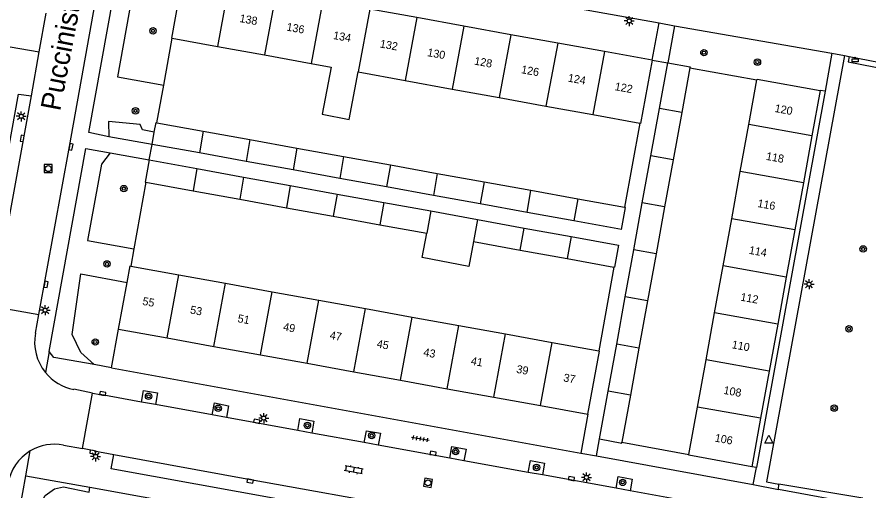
# Model space of a CAD drawing. Extents: x 132999 to 136000, y 398499 to 400501.
# Drawn here: x 133282.2 to 133388.7, y 400055 to 400114.2 of the extents above; entities that cross this region are included whole.
import ezdxf

# ---------------------------------------------------------------- set-up
doc = ezdxf.new("R2010")
doc.units = 0
for name, color, linetype in [('gg-afsc-erfafscheiding', 7, 'Continuous'), ('gg-afsc-muur', 7, 'Continuous'), ('gg-anno-huisnummerreeks BGT', 7, 'Continuous'), ('gg-anno-openbare ruimte label', 7, 'Continuous'), ('gg-bbg-bijgebouw', 7, 'Continuous'), ('gg-bbg-gedigitaliseerde bebouwing', 7, 'Continuous'), ('gg-bbg-gedigitaliseerde bijgebouw', 7, 'Continuous'), ('gg-bbg-hoofdgebouw', 7, 'Continuous'), ('gg-bbg-tussenscheiding', 7, 'Continuous'), ('gg-knt-verharding', 7, 'Continuous'), ('gg-knt-verharding nz', 7, 'Continuous'), ('gt-grn-groengrens', 7, 'Continuous'), ('gt-grn-weggrens', 7, 'Continuous'), ('gt-symb-afvalbak', 7, 'Continuous'), ('gt-symb-boom', 7, 'Continuous'), ('gt-symb-klinker verharding', 7, 'Continuous'), ('gt-symb-kolk', 7, 'Continuous'), ('gt-symb-lichtmast', 7, 'Continuous'), ('gt-symb-rioolschacht', 7, 'Continuous'), ('gt-symb-tegel verharding', 7, 'Continuous'), ('gt-symb-waterafsluiter', 7, 'Continuous')]:
    doc.layers.add(name, color=color, linetype=linetype)

# ---------------------------------------------------------------- blocks, each defined once
blk = doc.blocks.new('gt0-ABAK')
at = {"layer": 'gt-symb-afvalbak'}
blk.add_lwpolyline([(0.38, -0.5), (-0.37, -0.5), (-0.37, -0.1), (0.38, -0.1)], close=True, dxfattribs=at)
blk.add_circle((0, 0), 0.1, dxfattribs=at)
blk = doc.blocks.new('gt0-BOOM')
at = {"layer": 'gt-symb-boom'}
for radius in [0.4, 0.2]:
    blk.add_circle((0, 0), radius, dxfattribs=at)
blk = doc.blocks.new('gt0-LMAST')
at = {"layer": 'gt-symb-lichtmast'}
for p, q in [((-0.18, 0.17), (-0.45, 0.44)), ((-0.01, 0.25), (-0.01, 0.62)), ((0.17, 0.17), (0.44, 0.44)), ((-0.26, 0), (-0.63, 0)), ((-0.18, -0.18), (-0.45, -0.45)), ((-0.01, -0.25), (-0.01, -0.63)), ((0.44, -0.45), (0.17, -0.18)), ((0.24, 0), (0.62, 0))]:
    blk.add_line(p, q, dxfattribs=at)
blk.add_circle((-0.01, 0), 0.25, dxfattribs=at)
blk = doc.blocks.new('gt0-KOLK')
at = {"layer": 'gt-symb-kolk'}
blk.add_lwpolyline([(0, 0), (0.37, 0), (0.37, 0.4), (-0.38, 0.4), (-0.38, 0), (0, 0)], dxfattribs=at)
blk = doc.blocks.new('gt0-RS')
at = {"layer": 'gt-symb-rioolschacht'}
blk.add_lwpolyline([(-0.5, -0.5), (0.5, -0.5), (0.5, 0.5), (-0.5, 0.5)], close=True, dxfattribs=at)
blk.add_circle((0, 0), 0.375, dxfattribs=at)
blk = doc.blocks.new('gt0-WAFSL')
at = {"layer": 'gt-symb-waterafsluiter'}
for p, q in [((-0.5, -0.33), (0, 0.67)), ((0, 0.67), (0.5, -0.33)), ((0.5, -0.33), (-0.5, -0.33))]:
    blk.add_line(p, q, dxfattribs=at)
blk = doc.blocks.new('gt0-TEG1')
at = {"layer": 'gt-symb-tegel verharding'}
for p, q in [((-1.12, 0), (1.12, 0)), ((-0.9, -0.25), (-0.9, 0.25)), ((-0.45, -0.25), (-0.45, 0.25)), ((0, -0.25), (0, 0.25)), ((0.45, -0.25), (0.45, 0.25)), ((0.9, -0.25), (0.9, 0.25))]:
    blk.add_line(p, q, dxfattribs=at)
blk = doc.blocks.new('gt0-KL1')
at = {"layer": 'gt-symb-klinker verharding'}
for p, q in [((-1.15, 0.3), (1.15, 0.3)), ((-1, -0.3), (-1, 0.3)), ((-0.5, 0.3), (-0.5, 0.45)), ((0, -0.3), (0, 0.3)), ((0.5, 0.3), (0.5, 0.45)), ((1, -0.3), (1, 0.3)), ((-1.15, -0.3), (1.15, -0.3)), ((-0.5, -0.45), (-0.5, -0.3)), ((0.5, -0.45), (0.5, -0.3))]:
    blk.add_line(p, q, dxfattribs=at)

msp = doc.modelspace()

# ---------------------------------------------------------------- linework, layer by layer
at = {"layer": 'gg-afsc-erfafscheiding'}
for p, q in [((133360.02, 400100.92), (133358.12, 400090.42)), ((133356.77, 400082.94), (133354.89, 400072.47)), ((133294, 400070.34), (133294.88, 400075.2)), ((133353.54, 400064.55), (133352.66, 400059.7))]:
    msp.add_line(p, q, dxfattribs=at)
at = {"layer": 'gg-afsc-muur'}
for p, q in [((133300.51, 400105.67), (133301.57, 400111.54)), ((133366.28, 400107.85), (133374.67, 400106.33)), ((133299.67, 400100.98), (133300.51, 400105.67)), ((133298.3, 400093.54), (133296.8, 400085.23)), ((133296.8, 400085.23), (133296.41, 400083.06)), ((133357.78, 400061.06), (133366.16, 400059.54))]:
    msp.add_line(p, q, dxfattribs=at)
at = {"layer": 'gg-bbg-bijgebouw'}
for p, q in [((133362.48, 400102.74), (133363.51, 400108.47)), ((133361.41, 400096.86), (133362.48, 400102.74)), ((133299.06, 400098.27), (133299.34, 400099.79)), ((133304.97, 400097.2), (133299.06, 400098.27)), ((133310.83, 400096.14), (133304.97, 400097.2)), ((133360.34, 400090.98), (133361.41, 400096.86)), ((133298.71, 400096.33), (133298.2, 400093.56)), ((133298.71, 400096.33), (133304.65, 400095.25)), ((133316.68, 400095.08), (133310.83, 400096.14)), ((133304.65, 400095.25), (133310.49, 400094.19)), ((133322.53, 400094.02), (133316.68, 400095.08)), ((133298.2, 400093.56), (133298.3, 400093.54)), ((133310.49, 400094.19), (133316.34, 400093.13)), ((133328.38, 400092.96), (133322.53, 400094.02)), ((133316.34, 400093.13), (133322.19, 400092.07)), ((133334.23, 400091.9), (133328.38, 400092.96)), ((133322.19, 400092.07), (133328.04, 400091.01)), ((133340.08, 400090.84), (133334.23, 400091.9)), ((133328.04, 400091.01), (133333.89, 400089.95)), ((133333.89, 400089.95), (133339.73, 400088.89)), ((133345.93, 400089.78), (133340.08, 400090.84)), ((133359.28, 400085.1), (133360.34, 400090.98)), ((133339.73, 400088.89), (133345.58, 400087.82)), ((133351.78, 400088.72), (133345.93, 400089.78)), ((133345.58, 400087.82), (133351.43, 400086.76)), ((133357.73, 400087.64), (133351.78, 400088.72)), ((133351.43, 400086.76), (133357.37, 400085.68)), ((133358.21, 400079.21), (133359.28, 400085.1)), ((133357.15, 400073.33), (133358.21, 400079.21)), ((133356.08, 400067.45), (133357.15, 400073.33)), ((133355, 400061.47), (133356.08, 400067.45)), ((133355, 400061.47), (133357.76, 400060.96)), ((133357.76, 400060.96), (133357.78, 400061.06))]:
    msp.add_line(p, q, dxfattribs=at)
for points in [[(133363.51, 400108.47), (133366.3, 400107.96), (133366.28, 400107.85)], [(133299.34, 400099.79), (133299.57, 400101), (133299.67, 400100.98)], [(133357.73, 400087.64), (133358.22, 400090.4), (133358.12, 400090.42)], [(133357.37, 400085.68), (133356.87, 400082.92), (133356.77, 400082.94)]]:
    msp.add_lwpolyline(points, dxfattribs=at)
at = {"layer": 'gg-bbg-gedigitaliseerde bebouwing'}
for p, q in [((133301.57, 400111.54), (133307.23, 400110.51)), ((133307.23, 400110.51), (133313.1, 400109.45)), ((133313.1, 400109.45), (133318.96, 400108.38)), ((133318.96, 400108.38), (133321.44, 400107.93)), ((133324.83, 400107.32), (133330.7, 400106.25)), ((133330.7, 400106.25), (133336.56, 400105.18)), ((133373.66, 400100.75), (133374.67, 400106.33)), ((133336.56, 400105.18), (133342.43, 400104.12)), ((133342.43, 400104.12), (133348.29, 400103.05)), ((133348.29, 400103.05), (133354.16, 400101.99)), ((133354.16, 400101.99), (133360.02, 400100.92)), ((133372.59, 400094.87), (133373.66, 400100.75)), ((133371.52, 400088.98), (133372.59, 400094.87)), ((133370.45, 400083.1), (133371.52, 400088.98)), ((133296.41, 400083.06), (133302.4, 400081.98)), ((133369.38, 400077.22), (133370.45, 400083.1)), ((133302.4, 400081.98), (133308.23, 400080.92)), ((133308.23, 400080.92), (133314.06, 400079.86)), ((133314.06, 400079.86), (133319.9, 400078.81)), ((133319.9, 400078.81), (133325.73, 400077.75)), ((133325.73, 400077.75), (133331.56, 400076.7)), ((133368.3, 400071.34), (133369.38, 400077.22)), ((133331.56, 400076.7), (133337.39, 400075.64)), ((133337.39, 400075.64), (133343.22, 400074.59)), ((133343.22, 400074.59), (133349.05, 400073.53)), ((133349.05, 400073.53), (133354.89, 400072.47)), ((133367.23, 400065.45), (133368.3, 400071.34)), ((133366.16, 400059.54), (133367.23, 400065.45))]:
    msp.add_line(p, q, dxfattribs=at)
msp.add_lwpolyline([(133321.44, 400107.93), (133320.32, 400102.03), (133323.7, 400101.38), (133324.83, 400107.32)], dxfattribs=at)
at = {"layer": 'gg-bbg-gedigitaliseerde bijgebouw'}
for p, q in [((133366.28, 400107.85), (133365.26, 400102.25)), ((133365.26, 400102.25), (133364.2, 400096.36)), ((133299.67, 400100.98), (133305.44, 400099.94)), ((133305.44, 400099.94), (133311.29, 400098.88)), ((133311.29, 400098.88), (133317.15, 400097.82)), ((133317.15, 400097.82), (133323, 400096.77)), ((133323, 400096.77), (133328.86, 400095.71)), ((133364.2, 400096.36), (133363.13, 400090.48)), ((133328.86, 400095.71), (133334.71, 400094.65)), ((133334.71, 400094.65), (133340.57, 400093.59)), ((133298.3, 400093.54), (133304.18, 400092.48)), ((133340.57, 400093.59), (133346.42, 400092.54)), ((133304.18, 400092.48), (133310.02, 400091.42)), ((133346.42, 400092.54), (133352.27, 400091.48)), ((133310.02, 400091.42), (133315.86, 400090.36)), ((133352.27, 400091.48), (133358.12, 400090.42)), ((133315.86, 400090.36), (133321.71, 400089.3)), ((133363.13, 400090.48), (133362.06, 400084.6)), ((133321.71, 400089.3), (133327.55, 400088.24)), ((133327.55, 400088.24), (133333.4, 400087.18)), ((133339.24, 400086.12), (133345.09, 400085.06)), ((133345.09, 400085.06), (133350.93, 400084)), ((133350.93, 400084), (133356.77, 400082.94)), ((133362.06, 400084.6), (133360.99, 400078.72)), ((133360.99, 400078.72), (133359.92, 400072.83)), ((133359.92, 400072.83), (133358.85, 400066.95)), ((133358.85, 400066.95), (133357.78, 400061.06))]:
    msp.add_line(p, q, dxfattribs=at)
msp.add_lwpolyline([(133339.24, 400086.12), (133338.65, 400083.01), (133332.82, 400084.12), (133333.4, 400087.18)], dxfattribs=at)
at = {"layer": 'gg-bbg-hoofdgebouw'}
for p, q in [((133302.9, 400119.42), (133301.47, 400111.56)), ((133332.16, 400114.11), (133326.29, 400115.18)), ((133338.02, 400113.05), (133332.16, 400114.11)), ((133343.89, 400111.98), (133338.02, 400113.05)), ((133301.47, 400111.56), (133301.57, 400111.54)), ((133349.76, 400110.92), (133343.89, 400111.98)), ((133355.62, 400109.86), (133349.76, 400110.92)), ((133361.55, 400108.78), (133355.62, 400109.86)), ((133382.57, 400105), (133381.54, 400099.34)), ((133381.54, 400099.34), (133380.47, 400093.46)), ((133380.47, 400093.46), (133379.4, 400087.58)), ((133379.4, 400087.58), (133378.33, 400081.69)), ((133295.94, 400081.03), (133296.31, 400083.08)), ((133296.31, 400083.08), (133296.41, 400083.06)), ((133378.33, 400081.69), (133377.26, 400075.81)), ((133294.88, 400075.2), (133295.94, 400081.03)), ((133294.88, 400075.2), (133300.96, 400074.1)), ((133377.26, 400075.81), (133376.19, 400069.93)), ((133300.96, 400074.1), (133306.8, 400073.04)), ((133306.8, 400073.04), (133312.63, 400071.98)), ((133312.63, 400071.98), (133318.46, 400070.92)), ((133318.46, 400070.92), (133324.29, 400069.86)), ((133324.29, 400069.86), (133330.12, 400068.8)), ((133376.19, 400069.93), (133375.12, 400064.05)), ((133330.12, 400068.8), (133335.95, 400067.74)), ((133335.95, 400067.74), (133341.79, 400066.68)), ((133341.79, 400066.68), (133347.62, 400065.63)), ((133347.62, 400065.63), (133353.54, 400064.55)), ((133375.12, 400064.05), (133374.02, 400058)), ((133366.14, 400059.44), (133366.16, 400059.54)), ((133374.02, 400058), (133366.14, 400059.44))]:
    msp.add_line(p, q, dxfattribs=at)
for points in [[(133361.55, 400108.78), (133360.12, 400100.9), (133360.02, 400100.92)], [(133374.67, 400106.33), (133374.69, 400106.43), (133382.57, 400105)], [(133353.54, 400064.55), (133354.99, 400072.45), (133354.89, 400072.47)]]:
    msp.add_lwpolyline(points, dxfattribs=at)
at = {"layer": 'gg-bbg-tussenscheiding'}
for p, q in [((133308.69, 400118.37), (133307.23, 400110.51)), ((133314.55, 400117.31), (133313.1, 400109.45)), ((133320.42, 400116.24), (133318.96, 400108.38)), ((133326.29, 400115.18), (133324.83, 400107.32)), ((133332.16, 400114.11), (133330.7, 400106.25)), ((133338.02, 400113.05), (133336.56, 400105.18)), ((133343.89, 400111.98), (133342.43, 400104.12)), ((133349.76, 400110.92), (133348.29, 400103.05)), ((133355.62, 400109.86), (133354.16, 400101.99)), ((133365.26, 400102.25), (133362.48, 400102.74)), ((133381.54, 400099.34), (133373.66, 400100.75)), ((133305.44, 400099.94), (133304.97, 400097.2)), ((133311.29, 400098.88), (133310.83, 400096.14)), ((133317.15, 400097.82), (133316.68, 400095.08)), ((133323, 400096.77), (133322.53, 400094.02)), ((133364.2, 400096.36), (133361.41, 400096.86)), ((133328.86, 400095.71), (133328.38, 400092.96)), ((133304.65, 400095.25), (133304.18, 400092.48)), ((133334.71, 400094.65), (133334.23, 400091.9)), ((133380.47, 400093.46), (133372.59, 400094.87)), ((133310.49, 400094.19), (133310.02, 400091.42)), ((133340.57, 400093.59), (133340.08, 400090.84)), ((133316.34, 400093.13), (133315.86, 400090.36)), ((133345.93, 400089.78), (133346.42, 400092.54)), ((133322.19, 400092.07), (133321.71, 400089.3)), ((133352.27, 400091.48), (133351.78, 400088.72)), ((133328.04, 400091.01), (133327.55, 400088.24)), ((133333.89, 400089.95), (133333.4, 400087.18)), ((133363.13, 400090.48), (133360.34, 400090.98)), ((133339.73, 400088.89), (133339.24, 400086.12)), ((133379.4, 400087.58), (133371.52, 400088.98)), ((133345.09, 400085.06), (133345.58, 400087.82)), ((133351.43, 400086.76), (133350.93, 400084)), ((133362.06, 400084.6), (133359.28, 400085.1)), ((133378.33, 400081.69), (133370.45, 400083.1)), ((133300.96, 400074.1), (133302.4, 400081.98)), ((133306.8, 400073.04), (133308.23, 400080.92)), ((133312.63, 400071.98), (133314.06, 400079.86)), ((133318.46, 400070.92), (133319.9, 400078.81)), ((133360.99, 400078.72), (133358.21, 400079.21)), ((133324.29, 400069.86), (133325.73, 400077.75)), ((133377.26, 400075.81), (133369.38, 400077.22)), ((133330.12, 400068.8), (133331.56, 400076.7)), ((133335.95, 400067.74), (133337.39, 400075.64)), ((133341.79, 400066.68), (133343.22, 400074.59)), ((133347.62, 400065.63), (133349.05, 400073.53)), ((133359.92, 400072.83), (133357.15, 400073.33)), ((133376.19, 400069.93), (133368.3, 400071.34)), ((133358.85, 400066.95), (133356.08, 400067.45)), ((133375.12, 400064.05), (133367.23, 400065.45))]:
    msp.add_line(p, q, dxfattribs=at)
at = {"layer": 'gg-knt-verharding'}
for p, q in [((133303.7, 400124.03), (133362.43, 400113.44)), ((133284.96, 400109.82), (133285.83, 400114.67)), ((133361.55, 400108.78), (133362.43, 400113.44)), ((133362.43, 400113.44), (133364.38, 400113.09)), ((133364.38, 400113.09), (133363.51, 400108.47)), ((133364.38, 400113.09), (133384.04, 400109.66)), ((133283.98, 400104.32), (133284.96, 400109.82)), ((133384.04, 400109.66), (133383.18, 400104.91)), ((133384.04, 400109.66), (133385.6, 400109.38)), ((133385.6, 400109.38), (133386.18, 400109.26)), ((133386.18, 400109.26), (133397.97, 400107)), ((133383.18, 400104.91), (133374.6, 400057.9)), ((133383.18, 400104.91), (133382.57, 400105)), ((133281.26, 400089.2), (133283.98, 400104.32)), ((133299.06, 400098.27), (133293.64, 400099.21)), ((133293.83, 400097.2), (133298.71, 400096.33)), ((133279.2, 400078.03), (133284.91, 400077.01)), ((133284.48, 400074.67), (133284.91, 400077.01)), ((133294, 400070.34), (133291.81, 400070.76)), ((133294, 400070.34), (133352.66, 400059.7)), ((133291.62, 400067.2), (133289.27, 400067.67)), ((133290.37, 400060.26), (133291.62, 400067.2)), ((133291.62, 400067.2), (133292.57, 400067.02)), ((133297.72, 400066.08), (133292.57, 400067.02)), ((133299.47, 400065.76), (133297.72, 400066.08)), ((133306.58, 400064.47), (133299.47, 400065.76)), ((133308.37, 400064.15), (133306.58, 400064.47)), ((133317.27, 400062.53), (133308.37, 400064.15)), ((133319.03, 400062.21), (133317.27, 400062.53)), ((133325.58, 400061.02), (133319.03, 400062.21)), ((133354.62, 400059.35), (133355, 400061.47)), ((133287.99, 400060.69), (133290.37, 400060.26)), ((133291.83, 400059.98), (133290.37, 400060.26)), ((133327.34, 400060.7), (133325.58, 400061.02)), ((133336.26, 400059.08), (133327.34, 400060.7)), ((133291.83, 400059.98), (133294.3, 400059.53)), ((133338.04, 400058.75), (133336.26, 400059.08)), ((133354.62, 400059.35), (133374.21, 400055.79)), ((133346.09, 400057.29), (133338.04, 400058.75)), ((133347.85, 400056.97), (133346.09, 400057.29)), ((133357.05, 400055.3), (133347.85, 400056.97)), ((133374.21, 400055.79), (133374.6, 400057.9)), ((133283.28, 400056.86), (133291.29, 400055.46)), ((133291.18, 400054.82), (133291.29, 400055.46)), ((133358.8, 400054.98), (133357.05, 400055.3)), ((133364.79, 400053.89), (133358.8, 400054.98)), ((133377.36, 400055.17), (133377.42, 400055.82)), ((133387.75, 400053.25), (133377.36, 400055.17))]:
    msp.add_line(p, q, dxfattribs=at)
for points in [[(133284.91, 400077.01), (133288.72, 400097.99), (133293.74, 400125.94)], [(133293.64, 400099.21), (133291.16, 400099.75), (133295.84, 400125.58)], [(133385.6, 400109.38), (133375.88, 400056.13), (133377.42, 400055.82)], [(133281.26, 400089.2), (133279.63, 400089.5), (133282.35, 400104.56), (133283.98, 400104.32)], [(133286.19, 400072.38), (133290.78, 400097.76), (133293.83, 400097.2)], [(133291.81, 400070.76), (133286.78, 400071.65), (133286.19, 400072.38)], [(133297.72, 400066.08), (133297.98, 400067.54), (133299.74, 400067.23), (133299.47, 400065.76)], [(133306.58, 400064.47), (133306.86, 400065.96), (133308.63, 400065.61), (133308.37, 400064.15)], [(133317.27, 400062.53), (133317.55, 400064.03), (133319.3, 400063.68), (133319.03, 400062.21)], [(133325.58, 400061.02), (133325.85, 400062.5), (133327.61, 400062.17), (133327.34, 400060.7)], [(133336.26, 400059.08), (133336.53, 400060.54), (133338.31, 400060.21), (133338.04, 400058.75)], [(133331.31, 400052.8), (133330.99, 400051.02), (133293.96, 400057.75), (133294.3, 400059.53)], [(133346.09, 400057.29), (133346.36, 400058.76), (133348.11, 400058.43), (133347.85, 400056.97)], [(133281.7, 400047.42), (133282.25, 400050.57), (133282.14, 400050.6), (133283.28, 400056.86)], [(133357.05, 400055.3), (133357.31, 400056.76), (133359.07, 400056.43), (133358.8, 400054.98)], [(133291.29, 400055.46), (133349.92, 400044.81), (133349.81, 400044.15)]]:
    msp.add_lwpolyline(points, dxfattribs=at)
for centre, radius, start, end in [((133290.4, 400073.57), 6.02, 169.5255, 219.0543), ((133290.4, 400073.58), 6.02, 219.1011, 259.2332), ((133286.86, 400054.9), 5.9, 78.9552, 120.7741), ((133286.86, 400054.9), 5.9, 120.792, 170.3971)]:
    msp.add_arc(centre, radius, start, end, dxfattribs=at)
at = {"layer": 'gg-knt-verharding nz'}
msp.add_lwpolyline([(133294.3, 400059.53), (133311.35, 400056.4), (133331.31, 400052.8)], dxfattribs=at)
at = {"layer": 'gt-grn-groengrens'}
for points in [[(133302.9, 400119.42), (133302.3, 400119.63), (133301.9, 400118.55), (133299.29, 400119.01), (133298.63, 400120.96), (133298.65, 400122.86), (133297.66, 400122.96), (133294.75, 400106.71), (133300.51, 400105.67)], [(133386.18, 400109.26), (133386.05, 400108.57), (133397.83, 400106.31), (133397.97, 400107)], [(133299.34, 400099.79), (133297.85, 400100.07), (133297.58, 400100.75), (133293.63, 400101.15), (133293.64, 400099.21)], [(133293.83, 400097.2), (133292.74, 400095.82), (133290.97, 400086.28), (133296.8, 400085.23)], [(133291.81, 400070.76), (133290.14, 400072.27), (133289.09, 400074.53), (133290.15, 400082.08), (133295.94, 400081.03)], [(133283.76, 400047.05), (133284.85, 400052.81), (133285.69, 400054.41), (133286.86, 400055.24), (133288.01, 400055.49), (133291.18, 400054.82)], [(133387.75, 400053.25), (133387.89, 400054.09), (133377.42, 400055.82)]]:
    msp.add_lwpolyline(points, dxfattribs=at)
at = {"layer": 'gt-grn-weggrens'}
for p, q in [((133281.32, 400110.47), (133284.96, 400109.82)), ((133361.55, 400108.78), (133363.51, 400108.47)), ((133298.71, 400096.33), (133299.06, 400098.27)), ((133286.19, 400072.38), (133285.73, 400069.78)), ((133283.28, 400056.86), (133283.84, 400059.97)), ((133352.66, 400059.7), (133354.62, 400059.35)), ((133374.6, 400057.9), (133374.02, 400058)), ((133374.21, 400055.79), (133377.36, 400055.17))]:
    msp.add_line(p, q, dxfattribs=at)

# ---------------------------------------------------------------- block references
at = {"layer": 'gt-symb-afvalbak'}
msp.add_blockref('gt0-ABAK', (133386.93, 400109.07), dxfattribs=at)
at = {"layer": 'gt-symb-boom'}
for p in [(133299.18, 400112.46), (133368.04, 400109.73), (133374.73, 400108.55), (133296.99, 400102.46), (133295.53, 400092.75), (133387.94, 400085.21), (133293.43, 400083.34), (133386.17, 400075.23), (133291.96, 400073.58), (133298.62, 400066.8), (133307.33, 400065.3), (133384.33, 400065.32), (133318.48, 400063.16), (133326.51, 400061.89), (133337.01, 400059.89), (133347.12, 400057.9), (133357.88, 400056.04)]:
    msp.add_blockref('gt0-BOOM', p, dxfattribs=at)
at = {"layer": 'gt-symb-klinker verharding', "rotation": 169.80279442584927}
msp.add_blockref('gt0-KL1', (133324.26, 400057.6), dxfattribs=at)
at = {"layer": 'gt-symb-kolk'}
for p, rotation in [((133283.02, 400098.99), 79.85972352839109), ((133288.72, 400097.99), -100.19730242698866), ((133285.6, 400080.81), -100.21461696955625), ((133292.86, 400066.95), -10.30997039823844), ((133312.11, 400063.48), -10.30997039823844), ((133291.7, 400060.01), 169.704536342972), ((133334.16, 400059.47), -9.4434749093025), ((133311.35, 400056.4), 169.63367739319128), ((133351.44, 400056.32), -10.30997039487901)]:
    msp.add_blockref('gt0-KOLK', p, dxfattribs=dict(at, rotation=rotation))
at = {"layer": 'gt-symb-lichtmast'}
for p in [(133358.71, 400113.69), (133282.71, 400101.78), (133381.19, 400080.8), (133285.7, 400077.55), (133313.02, 400064.07), (133292.01, 400059.29), (133353.37, 400056.67)]:
    msp.add_blockref('gt0-LMAST', p, dxfattribs=at)
at = {"layer": 'gt-symb-rioolschacht'}
msp.add_blockref('gt0-RS', (133286.08, 400095.24), dxfattribs=at)
at = {"layer": 'gt-symb-rioolschacht', "rotation": -9.094804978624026}
msp.add_blockref('gt0-RS', (133333.55, 400055.98), dxfattribs=at)
at = {"layer": 'gt-symb-tegel verharding', "rotation": -10.30997039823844}
msp.add_blockref('gt0-TEG1', (133332.6, 400061.5), dxfattribs=at)
at = {"layer": 'gt-symb-waterafsluiter'}
msp.add_blockref('gt0-WAFSL', (133376.17, 400061.28), dxfattribs=at)

# ---------------------------------------------------------------- texts
at = {"layer": 'gg-anno-huisnummerreeks BGT'}
for s, p in [('138', (133309.94, 400113.57)), ('136', (133315.81, 400112.5)), ('134', (133321.64, 400111.45)), ('132', (133327.48, 400110.39)), ('130', (133333.41, 400109.31)), ('128', (133339.28, 400108.25)), ('126', (133345.14, 400107.18)), ('124', (133350.98, 400106.13)), ('122', (133356.84, 400105.06)), ('120', (133376.83, 400102.33)), ('118', (133375.75, 400096.35)), ('116', (133374.68, 400090.46)), ('114', (133373.61, 400084.61)), ('112', (133372.55, 400078.76)), ('55', (133297.8, 400078.23)), ('53', (133303.76, 400077.15)), ('51', (133309.7, 400076.07)), ('49', (133315.39, 400075.03)), ('47', (133321.21, 400073.98)), ('45', (133327.09, 400072.91)), ('110', (133371.47, 400072.81)), ('43', (133332.92, 400071.85)), ('41', (133338.85, 400070.77)), ('39', (133344.54, 400069.74)), ('37', (133350.42, 400068.67)), ('108', (133370.43, 400067.11)), ('106', (133369.34, 400061.15))]:
    msp.add_text(s, height=1, rotation=349.7, dxfattribs=at).set_placement(p)
at = {"layer": 'gg-anno-openbare ruimte label'}
msp.add_text('Puccinistraat', height=2.5, rotation=79.2, dxfattribs=at).set_placement((133287.56, 400102.35))

doc.saveas('drawing.dxf')
